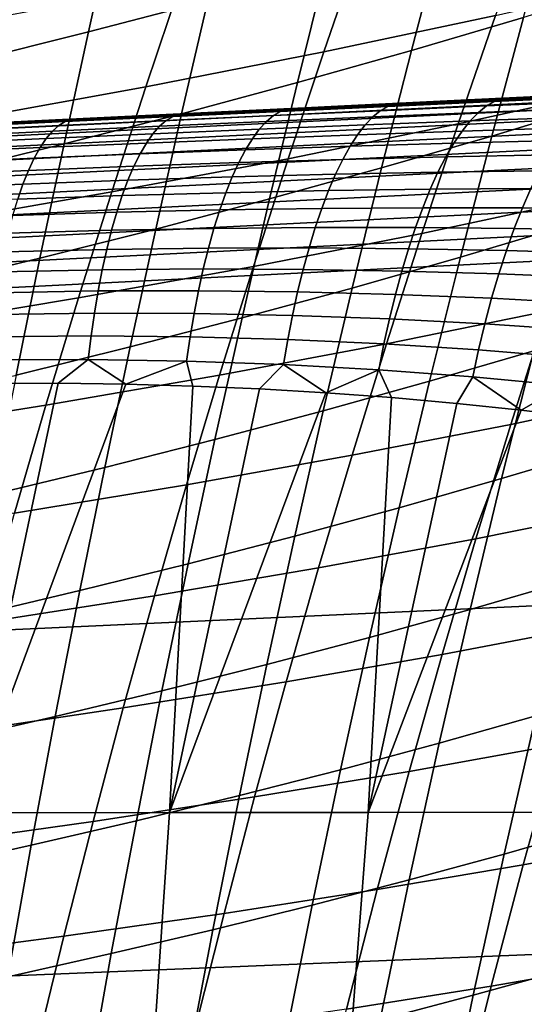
# Model space of a CAD drawing. Header units: metres. Extents: x -248 to 28, y -28 to 28.
# Tile 349 of 507: x -31.19 to -29.68, y 7.9 to 10.84. Entities that reach past the tile are written whole.
import ezdxf

# ---------------------------------------------------------------- set-up
doc = ezdxf.new("R2010")
doc.units = ezdxf.units.M
doc.layers.add('solid_10_061_053_XXX', color=7, linetype='CONTINUOUS')

msp = doc.modelspace()

# ---------------------------------------------------------------- linework, layer by layer
at = {"layer": 'solid_10_061_053_XXX'}
for points in [[(-30.626007, 10.892941, 108.289886), (-30.547243, 11.222738, 108.103088), (-30.909618, 11.127198, 107.929024), (-30.982637, 10.800114, 108.11348)], [(-29.652916, 11.170071, 51.716244), (-29.766956, 10.848981, 51.38839), (-30.279821, 10.740339, 52.476646), (-30.170851, 11.056383, 52.799171)], [(-29.683578, 10.842831, 109.053741), (-29.587698, 11.18893, 108.866554), (-29.928406, 11.0873, 108.666534), (-30.018278, 10.744375, 108.85141)], [(-31.158894, 11.147882, 55.248455), (-31.260981, 10.84355, 54.926559), (-31.83222, 10.744215, 55.969929), (-31.734339, 11.044212, 56.286224)], [(-30.982637, 10.800114, 108.11348), (-30.909618, 11.127198, 107.929024), (-31.276939, 11.034609, 107.763), (-31.344334, 10.710121, 107.945145)], [(-30.018278, 10.744375, 108.85141), (-29.928406, 11.0873, 108.666534), (-30.274557, 10.988653, 108.474274), (-30.358547, 10.648778, 108.65686)], [(-30.170851, 11.056383, 52.799171), (-30.279821, 10.740339, 52.476646), (-30.811274, 10.636339, 53.552238), (-30.707031, 10.947575, 53.869457)], [(-30.358547, 10.648778, 108.65686), (-30.274557, 10.988653, 108.474274), (-30.626007, 10.892941, 108.289886), (-30.704237, 10.555994, 108.470215)], [(-29.273132, 10.962363, 50.288059), (-29.389637, 10.633344, 49.966213), (-29.878237, 10.525281, 51.07148), (-29.766956, 10.848981, 51.38839)], [(-30.707031, 10.947575, 53.869457), (-30.811274, 10.636339, 53.552238), (-31.360826, 10.53689, 54.614613), (-31.260981, 10.84355, 54.926559)], [(-29.455479, 10.587009, 109.44635), (-29.354631, 10.944186, 109.263748), (-29.683578, 10.842831, 109.053741), (-29.778412, 10.489064, 109.234131)], [(-30.704237, 10.555994, 108.470215), (-30.626007, 10.892941, 108.289886), (-30.982637, 10.800114, 108.11348), (-31.055227, 10.465975, 108.29158)], [(-29.766956, 10.848981, 51.38839), (-29.878237, 10.525281, 51.07148), (-30.386211, 10.421708, 52.164669), (-30.279821, 10.740339, 52.476646)], [(-25.013748, 10.825345, 162.941177), (-25.005957, 10.830213, 162.853729), (-25.978386, 10.783346, 163.12146), (-32.390041, 10.469682, 164.966141)], [(-32.390041, 10.469682, 164.966141), (-32.367714, 10.45688, 165.045456), (-24.991705, 10.813003, 163.01915), (-25.013748, 10.825345, 162.941177)], [(-29.778412, 10.489064, 109.234131), (-29.683578, 10.842831, 109.053741), (-30.018278, 10.744375, 108.85141), (-30.107224, 10.393889, 109.029617)], [(-32.367714, 10.45688, 165.045456), (-32.34549, 10.435017, 165.122803), (-24.969755, 10.791903, 163.09523), (-24.991705, 10.813003, 163.01915)], [(-32.34549, 10.435017, 165.122803), (-32.323647, 10.404365, 165.19722), (-24.948162, 10.7623, 163.168549), (-24.969755, 10.791903, 163.09523)], [(-31.055227, 10.465975, 108.29158), (-30.982637, 10.800114, 108.11348), (-31.344334, 10.710121, 107.945145), (-31.411402, 10.378673, 108.121056)], [(-32.390041, 10.469682, 164.966141), (-25.978386, 10.783346, 163.12146), (-32.352154, 10.476161, 164.86937)], [(-31.668543, 10.509192, 161.354492), (-32.124268, 10.487227, 161.47319), (-32.352154, 10.476161, 164.86937), (-25.978386, 10.783346, 163.12146)], [(-32.323647, 10.404365, 165.19722), (-32.302448, 10.365302, 165.267792), (-24.927181, 10.724545, 163.23819), (-24.948162, 10.7623, 163.168549)], [(-31.391169, 10.522559, 161.280121), (-31.668543, 10.509192, 161.354492), (-25.978386, 10.783346, 163.12146)], [(-31.10955, 10.536132, 161.203186), (-31.391169, 10.522559, 161.280121), (-25.978386, 10.783346, 163.12146)], [(-30.823685, 10.54991, 161.123672), (-31.10955, 10.536132, 161.203186), (-25.978386, 10.783346, 163.12146)], [(-30.533573, 10.563891, 161.041626), (-30.823685, 10.54991, 161.123672), (-25.978386, 10.783346, 163.12146)], [(-30.238285, 10.578123, 160.956772), (-30.533573, 10.563891, 161.041626), (-25.978386, 10.783346, 163.12146)], [(-29.93215, 10.592877, 160.867828), (-30.238285, 10.578123, 160.956772), (-25.978386, 10.783346, 163.12146)], [(-29.620775, 10.607884, 160.776077), (-29.93215, 10.592877, 160.867828), (-25.978386, 10.783346, 163.12146)], [(-30.279821, 10.740339, 52.476646), (-30.386211, 10.421708, 52.164669), (-30.913097, 10.322534, 53.245182), (-30.811274, 10.636339, 53.552238)], [(-30.107224, 10.393889, 109.029617), (-30.018278, 10.744375, 108.85141), (-30.358547, 10.648778, 108.65686), (-30.441727, 10.301446, 108.832901)], [(-32.302448, 10.365302, 165.267792), (-32.282166, 10.318312, 165.333633), (-24.907064, 10.67909, 163.303345), (-24.927181, 10.724545, 163.23819)], [(-32.282166, 10.318312, 165.333633), (-32.263039, 10.263975, 165.393936), (-24.888052, 10.626477, 163.363235), (-24.907064, 10.67909, 163.303345)], [(-30.441727, 10.301446, 108.832901), (-30.358547, 10.648778, 108.65686), (-30.704237, 10.555994, 108.470215), (-30.781773, 10.211691, 108.644112)], [(-32.263039, 10.263975, 165.393936), (-32.245316, 10.202965, 165.447968), (-24.870371, 10.567336, 163.417145), (-24.888052, 10.626477, 163.363235)], [(-30.811274, 10.636339, 53.552238), (-30.913097, 10.322534, 53.245182), (-31.458406, 10.227672, 54.312447), (-31.360826, 10.53689, 54.614613)], [(-29.389637, 10.633344, 49.966213), (-29.503153, 10.301495, 49.655514), (-29.986727, 10.198767, 50.76532), (-29.878237, 10.525281, 51.07148)], [(-29.746271, 10.60056, 160.757431), (-29.426809, 10.615746, 160.65593), (-29.451887, 10.607283, 160.574631), (-29.769682, 10.592677, 160.679291)], [(-29.746271, 10.60056, 160.757431), (-29.620775, 10.607884, 160.776077), (-29.426809, 10.615746, 160.65593)], [(-30.388063, 10.569899, 160.951645), (-30.06673, 10.585273, 160.855911), (-30.088734, 10.577867, 160.780518), (-30.408909, 10.562862, 160.878525)], [(-30.388063, 10.569899, 160.951645), (-30.238285, 10.578123, 160.956772), (-30.06673, 10.585273, 160.855911)], [(-30.06673, 10.585273, 160.855911), (-30.238285, 10.578123, 160.956772), (-29.93215, 10.592877, 160.867828)], [(-30.088734, 10.577867, 160.780518), (-29.769682, 10.592677, 160.679291), (-29.793798, 10.578985, 160.602173), (-30.111258, 10.564856, 160.706039)], [(-30.06673, 10.585273, 160.855911), (-29.746271, 10.60056, 160.757431), (-29.769682, 10.592677, 160.679291), (-30.088734, 10.577867, 160.780518)], [(-30.06673, 10.585273, 160.855911), (-29.93215, 10.592877, 160.867828), (-29.746271, 10.60056, 160.757431)], [(-29.746271, 10.60056, 160.757431), (-29.93215, 10.592877, 160.867828), (-29.620775, 10.607884, 160.776077)], [(-29.554958, 10.221843, 109.62207), (-29.455479, 10.587009, 109.44635), (-29.778412, 10.489064, 109.234131), (-29.872013, 10.127418, 109.407768)], [(-29.793798, 10.578985, 160.602173), (-29.477861, 10.592773, 160.494476), (-29.50419, 10.572315, 160.415741), (-29.818148, 10.559572, 160.526367)], [(-29.769682, 10.592677, 160.679291), (-29.451887, 10.607283, 160.574631), (-29.477861, 10.592773, 160.494476), (-29.793798, 10.578985, 160.602173)], [(-32.245316, 10.202965, 165.447968), (-32.229206, 10.136033, 165.495026), (-24.854233, 10.502371, 163.464432), (-24.870371, 10.567336, 163.417145)], [(-30.781773, 10.211691, 108.644112), (-30.704237, 10.555994, 108.470215), (-31.055227, 10.465975, 108.29158), (-31.127235, 10.124578, 108.463356)], [(-31.032927, 10.538916, 161.135818), (-31.10955, 10.536132, 161.203186), (-30.823685, 10.54991, 161.123672)], [(-31.032927, 10.538916, 161.135818), (-30.710163, 10.554443, 161.044861), (-30.730083, 10.547671, 160.973572), (-31.052147, 10.532301, 161.065826)], [(-31.032927, 10.538916, 161.135818), (-30.823685, 10.54991, 161.123672), (-30.710163, 10.554443, 161.044861)], [(-30.710163, 10.554443, 161.044861), (-30.823685, 10.54991, 161.123672), (-30.533573, 10.563891, 161.041626)], [(-30.75016, 10.535608, 160.903015), (-30.430092, 10.550395, 160.806244), (-30.451269, 10.532574, 160.735092), (-30.770113, 10.518323, 160.833527)], [(-30.730083, 10.547671, 160.973572), (-30.408909, 10.562862, 160.878525), (-30.430092, 10.550395, 160.806244), (-30.75016, 10.535608, 160.903015)], [(-30.710163, 10.554443, 161.044861), (-30.388063, 10.569899, 160.951645), (-30.408909, 10.562862, 160.878525), (-30.730083, 10.547671, 160.973572)], [(-30.710163, 10.554443, 161.044861), (-30.533573, 10.563891, 161.041626), (-30.388063, 10.569899, 160.951645)], [(-30.388063, 10.569899, 160.951645), (-30.533573, 10.563891, 161.041626), (-30.238285, 10.578123, 160.956772)], [(-30.430092, 10.550395, 160.806244), (-30.111258, 10.564856, 160.706039), (-30.133896, 10.546323, 160.632767), (-30.451269, 10.532574, 160.735092)], [(-30.408909, 10.562862, 160.878525), (-30.088734, 10.577867, 160.780518), (-30.111258, 10.564856, 160.706039), (-30.430092, 10.550395, 160.806244)], [(-30.133896, 10.546323, 160.632767), (-29.818148, 10.559572, 160.526367), (-29.842604, 10.534538, 160.452271), (-30.156528, 10.522364, 160.561096)], [(-30.111258, 10.564856, 160.706039), (-29.793798, 10.578985, 160.602173), (-29.818148, 10.559572, 160.526367), (-30.133896, 10.546323, 160.632767)], [(-29.818148, 10.559572, 160.526367), (-29.50419, 10.572315, 160.415741), (-29.530739, 10.546011, 160.338837), (-29.842604, 10.534538, 160.452271)], [(-31.393513, 10.505056, 161.086899), (-31.071337, 10.520497, 160.996521), (-31.090286, 10.503572, 160.928207), (-31.411659, 10.488307, 161.019272)], [(-31.375, 10.516747, 161.155487), (-31.052147, 10.532301, 161.065826), (-31.071337, 10.520497, 160.996521), (-31.393513, 10.505056, 161.086899)], [(-31.356274, 10.523316, 161.224701), (-31.391169, 10.522559, 161.280121), (-31.10955, 10.536132, 161.203186)], [(-31.356274, 10.523316, 161.224701), (-31.032927, 10.538916, 161.135818), (-31.052147, 10.532301, 161.065826), (-31.375, 10.516747, 161.155487)], [(-31.356274, 10.523316, 161.224701), (-31.10955, 10.536132, 161.203186), (-31.032927, 10.538916, 161.135818)], [(-31.071337, 10.520497, 160.996521), (-30.75016, 10.535608, 160.903015), (-30.770113, 10.518323, 160.833527), (-31.090286, 10.503572, 160.928207)], [(-31.052147, 10.532301, 161.065826), (-30.730083, 10.547671, 160.973572), (-30.75016, 10.535608, 160.903015), (-31.071337, 10.520497, 160.996521)], [(-30.770113, 10.518323, 160.833527), (-30.451269, 10.532574, 160.735092), (-30.472332, 10.509487, 160.665436), (-30.789841, 10.495906, 160.765442)], [(-30.472332, 10.509487, 160.665436), (-30.156528, 10.522364, 160.561096), (-30.179043, 10.493099, 160.491379), (-30.493172, 10.481256, 160.597641)], [(-29.878237, 10.525281, 51.07148), (-29.986727, 10.198767, 50.76532), (-30.48999, 10.100276, 51.863052), (-30.386211, 10.421708, 52.164669)], [(-30.451269, 10.532574, 160.735092), (-30.133896, 10.546323, 160.632767), (-30.156528, 10.522364, 160.561096), (-30.472332, 10.509487, 160.665436)], [(-30.156528, 10.522364, 160.561096), (-29.842604, 10.534538, 160.452271), (-29.867043, 10.50401, 160.380264), (-30.179043, 10.493099, 160.491379)], [(-29.842604, 10.534538, 160.452271), (-29.530739, 10.546011, 160.338837), (-29.557369, 10.513996, 160.264175), (-29.867043, 10.50401, 160.380264)], [(-32.229206, 10.136033, 165.495026), (-32.214912, 10.064009, 165.534561), (-24.839828, 10.432359, 163.504517), (-24.854233, 10.502371, 163.464432)], [(-31.411659, 10.488307, 161.019272), (-31.090286, 10.503572, 160.928207), (-31.108894, 10.48161, 160.861237), (-31.429346, 10.466584, 160.952942)], [(-31.108894, 10.48161, 160.861237), (-30.789841, 10.495906, 160.765442), (-30.80924, 10.468472, 160.699142), (-31.127066, 10.454727, 160.795975)], [(-31.090286, 10.503572, 160.928207), (-30.770113, 10.518323, 160.833527), (-30.789841, 10.495906, 160.765442), (-31.108894, 10.48161, 160.861237)], [(-30.789841, 10.495906, 160.765442), (-30.472332, 10.509487, 160.665436), (-30.493172, 10.481256, 160.597641), (-30.80924, 10.468472, 160.699142)], [(-30.493172, 10.481256, 160.597641), (-30.179043, 10.493099, 160.491379), (-30.201323, 10.458681, 160.423981), (-30.513683, 10.448026, 160.532028)], [(-30.179043, 10.493099, 160.491379), (-29.867043, 10.50401, 160.380264), (-29.891338, 10.468146, 160.310699), (-30.201323, 10.458681, 160.423981)], [(-29.867043, 10.50401, 160.380264), (-29.557369, 10.513996, 160.264175), (-29.583948, 10.476437, 160.192108), (-29.891338, 10.468146, 160.310699)], [(-31.127235, 10.124578, 108.463356), (-31.055227, 10.465975, 108.29158), (-31.411402, 10.378673, 108.121056), (-31.477999, 10.040061, 108.290741)], [(-31.429346, 10.466584, 160.952942), (-31.108894, 10.48161, 160.861237), (-31.127066, 10.454727, 160.795975), (-31.446486, 10.440001, 160.888245)], [(-31.127066, 10.454727, 160.795975), (-30.80924, 10.468472, 160.699142), (-30.828213, 10.43616, 160.634933), (-31.144711, 10.423059, 160.732742)], [(-30.80924, 10.468472, 160.699142), (-30.493172, 10.481256, 160.597641), (-30.513683, 10.448026, 160.532028), (-30.828213, 10.43616, 160.634933)], [(-30.201323, 10.458681, 160.423981), (-29.891338, 10.468146, 160.310699), (-29.915363, 10.427131, 160.243942), (-30.223251, 10.419287, 160.359253)], [(-29.872013, 10.127418, 109.407768), (-29.778412, 10.489064, 109.234131), (-30.107224, 10.393889, 109.029617), (-30.195065, 10.035632, 109.20118)], [(-29.891338, 10.468146, 160.310699), (-29.583948, 10.476437, 160.192108), (-29.610334, 10.433524, 160.123032), (-29.915363, 10.427131, 160.243942)], [(-32.214912, 10.064009, 165.534561), (-32.141762, 9.99076, 165.549393), (-25.683695, 10.315113, 163.773163), (-24.839828, 10.432359, 163.504517)], [(-31.446486, 10.440001, 160.888245), (-31.127066, 10.454727, 160.795975), (-31.144711, 10.423059, 160.732742), (-31.462986, 10.408692, 160.825546)], [(-31.144711, 10.423059, 160.732742), (-30.828213, 10.43616, 160.634933), (-30.846663, 10.399138, 160.573166), (-31.161734, 10.38677, 160.671875)], [(-30.828213, 10.43616, 160.634933), (-30.513683, 10.448026, 160.532028), (-30.53376, 10.409966, 160.468964), (-30.846663, 10.399138, 160.573166)], [(-30.513683, 10.448026, 160.532028), (-30.201323, 10.458681, 160.423981), (-30.223251, 10.419287, 160.359253), (-30.53376, 10.409966, 160.468964)], [(-29.915363, 10.427131, 160.243942), (-29.610334, 10.433524, 160.123032), (-29.636395, 10.38548, 160.057281), (-29.938997, 10.381174, 160.180344)], [(-31.462986, 10.408692, 160.825546), (-31.144711, 10.423059, 160.732742), (-31.161734, 10.38677, 160.671875), (-31.478764, 10.37282, 160.765137)], [(-30.386211, 10.421708, 52.164669), (-30.48999, 10.100276, 51.863052), (-31.012478, 10.005935, 52.948105), (-30.913097, 10.322534, 53.245182)], [(-30.846663, 10.399138, 160.573166), (-30.53376, 10.409966, 160.468964), (-30.553299, 10.367272, 160.408768), (-30.864492, 10.357596, 160.514145)], [(-30.53376, 10.409966, 160.468964), (-30.223251, 10.419287, 160.359253), (-30.244719, 10.375117, 160.297501), (-30.553299, 10.367272, 160.408768)], [(-30.223251, 10.419287, 160.359253), (-29.915363, 10.427131, 160.243942), (-29.938997, 10.381174, 160.180344), (-30.244719, 10.375117, 160.297501)], [(-31.478764, 10.37282, 160.765137), (-31.161734, 10.38677, 160.671875), (-31.178051, 10.346046, 160.613678), (-31.49374, 10.332569, 160.707352)], [(-31.161734, 10.38677, 160.671875), (-30.846663, 10.399138, 160.573166), (-30.864492, 10.357596, 160.514145), (-31.178051, 10.346046, 160.613678)], [(-30.553299, 10.367272, 160.408768), (-30.244719, 10.375117, 160.297501), (-30.265612, 10.326401, 160.239075), (-30.572201, 10.320164, 160.351746)], [(-30.195065, 10.035632, 109.20118), (-30.107224, 10.393889, 109.029617), (-30.441727, 10.301446, 108.832901), (-30.52393, 9.946448, 109.002411)], [(-30.244719, 10.375117, 160.297501), (-29.938997, 10.381174, 160.180344), (-29.962118, 10.330512, 160.120224), (-30.265612, 10.326401, 160.239075)], [(-29.938997, 10.381174, 160.180344), (-29.636395, 10.38548, 160.057281), (-29.661995, 10.332551, 159.995209), (-29.962118, 10.330512, 160.120224)], [(-31.49374, 10.332569, 160.707352), (-31.178051, 10.346046, 160.613678), (-31.193577, 10.301097, 160.558441), (-31.507833, 10.288145, 160.652466)], [(-31.178051, 10.346046, 160.613678), (-30.864492, 10.357596, 160.514145), (-30.881611, 10.311749, 160.458191), (-31.193577, 10.301097, 160.558441)], [(-30.864492, 10.357596, 160.514145), (-30.553299, 10.367272, 160.408768), (-30.572201, 10.320164, 160.351746), (-30.881611, 10.311749, 160.458191)], [(-25.683695, 10.315113, 163.773163), (-32.141762, 9.99076, 165.549393), (-32.115856, 8.974751, 165.914154), (-24.731976, 9.312449, 163.919327)], [(-30.913097, 10.322534, 53.245182), (-31.012478, 10.005935, 52.948105), (-31.553692, 9.915663, 54.019894), (-31.458406, 10.227672, 54.312447)], [(-30.881611, 10.311749, 160.458191), (-30.572201, 10.320164, 160.351746), (-30.590364, 10.268884, 160.298172), (-30.897932, 10.261829, 160.405579)], [(-30.572201, 10.320164, 160.351746), (-30.265612, 10.326401, 160.239075), (-30.285824, 10.273387, 160.184265), (-30.590364, 10.268884, 160.298172)], [(-30.265612, 10.326401, 160.239075), (-29.962118, 10.330512, 160.120224), (-29.984606, 10.275406, 160.063904), (-30.285824, 10.273387, 160.184265)], [(-29.962118, 10.330512, 160.120224), (-29.661995, 10.332551, 159.995209), (-29.687002, 10.275008, 159.937134), (-29.984606, 10.275406, 160.063904)], [(-29.661995, 10.332551, 159.995209), (-29.365515, 10.332566, 159.864044), (-29.393307, 10.272259, 159.804016), (-29.687002, 10.275008, 159.937134)], [(-31.193577, 10.301097, 160.558441), (-30.881611, 10.311749, 160.458191), (-30.897932, 10.261829, 160.405579), (-31.208231, 10.252152, 160.506454)], [(-30.52393, 9.946448, 109.002411), (-30.441727, 10.301446, 108.832901), (-30.781773, 10.211691, 108.644112), (-30.858452, 9.859824, 108.811584)], [(-29.503153, 10.301495, 49.655514), (-29.613655, 9.966624, 49.355747), (-30.0924, 9.869237, 50.469707), (-29.986727, 10.198767, 50.76532)], [(-31.208231, 10.252152, 160.506454), (-30.897932, 10.261829, 160.405579), (-30.913368, 10.208096, 160.356583), (-31.221939, 10.199465, 160.458008)], [(-30.897932, 10.261829, 160.405579), (-30.590364, 10.268884, 160.298172), (-30.607698, 10.213696, 160.248352), (-30.913368, 10.208096, 160.356583)], [(-30.590364, 10.268884, 160.298172), (-30.285824, 10.273387, 160.184265), (-30.305252, 10.216349, 160.133347), (-30.607698, 10.213696, 160.248352)], [(-30.285824, 10.273387, 160.184265), (-29.984606, 10.275406, 160.063904), (-30.006344, 10.216139, 160.011642), (-30.305252, 10.216349, 160.133347)], [(-29.984606, 10.275406, 160.063904), (-29.687002, 10.275008, 159.937134), (-29.71129, 10.213148, 159.883331), (-30.006344, 10.216139, 160.011642)], [(-29.687002, 10.275008, 159.937134), (-29.393307, 10.272259, 159.804016), (-29.420397, 10.207459, 159.748505), (-29.71129, 10.213148, 159.883331)], [(-31.221939, 10.199465, 160.458008), (-30.913368, 10.208096, 160.356583), (-30.927843, 10.150824, 160.311462), (-31.234632, 10.143305, 160.413315)], [(-30.858452, 9.859824, 108.811584), (-30.781773, 10.211691, 108.644112), (-31.127235, 10.124578, 108.463356), (-31.198511, 9.775718, 108.628807)], [(-30.913368, 10.208096, 160.356583), (-30.607698, 10.213696, 160.248352), (-30.624117, 10.154882, 160.20253), (-30.927843, 10.150824, 160.311462)], [(-30.607698, 10.213696, 160.248352), (-30.305252, 10.216349, 160.133347), (-30.323795, 10.155579, 160.086578), (-30.624117, 10.154882, 160.20253)], [(-29.986727, 10.198767, 50.76532), (-30.0924, 9.869237, 50.469707), (-30.591133, 9.775829, 51.571609), (-30.48999, 10.100276, 51.863052)], [(-30.305252, 10.216349, 160.133347), (-30.006344, 10.216139, 160.011642), (-30.027224, 10.153014, 159.963745), (-30.323795, 10.155579, 160.086578)], [(-30.006344, 10.216139, 160.011642), (-29.71129, 10.213148, 159.883331), (-29.734734, 10.147289, 159.834106), (-30.027224, 10.153014, 159.963745)], [(-29.652878, 9.848474, 109.790955), (-29.554958, 10.221843, 109.62207), (-29.872013, 10.127418, 109.407768), (-29.964193, 9.757681, 109.574684)], [(-29.71129, 10.213148, 159.883331), (-29.420397, 10.207459, 159.748505), (-29.446648, 10.138503, 159.697815), (-29.734734, 10.147289, 159.834106)], [(-31.234632, 10.143305, 160.413315), (-30.927843, 10.150824, 160.311462), (-30.941282, 10.090308, 160.270432), (-31.246243, 10.083961, 160.37262)], [(-30.927843, 10.150824, 160.311462), (-30.624117, 10.154882, 160.20253), (-30.63953, 10.092746, 160.160919), (-30.941282, 10.090308, 160.270432)], [(-30.624117, 10.154882, 160.20253), (-30.323795, 10.155579, 160.086578), (-30.34136, 10.09139, 160.04422), (-30.63953, 10.092746, 160.160919)], [(-30.323795, 10.155579, 160.086578), (-30.027224, 10.153014, 159.963745), (-30.047136, 10.086358, 159.920425), (-30.34136, 10.09139, 160.04422)], [(-30.027224, 10.153014, 159.963745), (-29.734734, 10.147289, 159.834106), (-29.75721, 10.077768, 159.789703), (-30.047136, 10.086358, 159.920425)], [(-29.734734, 10.147289, 159.834106), (-29.446648, 10.138503, 159.697815), (-29.471924, 10.065742, 159.652191), (-29.75721, 10.077768, 159.789703)], [(-31.198511, 9.775718, 108.628807), (-31.127235, 10.124578, 108.463356), (-31.477999, 10.040061, 108.290741), (-31.543982, 9.694083, 108.454208)], [(-29.964193, 9.757681, 109.574684), (-29.872013, 10.127418, 109.407768), (-30.195065, 10.035632, 109.20118), (-30.281624, 9.669394, 109.366135)], [(-31.246243, 10.083961, 160.37262), (-30.941282, 10.090308, 160.270432), (-30.953617, 10.026859, 160.233719), (-31.256712, 10.021739, 160.336136)], [(-30.48999, 10.100276, 51.863052), (-30.591133, 9.775829, 51.571609), (-31.109386, 9.686319, 52.660835), (-31.012478, 10.005935, 52.948105)], [(-30.941282, 10.090308, 160.270432), (-30.63953, 10.092746, 160.160919), (-30.653864, 10.027606, 160.123779), (-30.953617, 10.026859, 160.233719)], [(-30.63953, 10.092746, 160.160919), (-30.34136, 10.09139, 160.04422), (-30.357857, 10.024112, 160.00647), (-30.653864, 10.027606, 160.123779)], [(-30.34136, 10.09139, 160.04422), (-30.047136, 10.086358, 159.920425), (-30.065979, 10.016512, 159.881943), (-30.357857, 10.024112, 160.00647)], [(-30.047136, 10.086358, 159.920425), (-29.75721, 10.077768, 159.789703), (-29.778606, 10.004945, 159.750351), (-30.065979, 10.016512, 159.881943)], [(-29.75721, 10.077768, 159.789703), (-29.471924, 10.065742, 159.652191), (-29.496096, 9.989551, 159.611893), (-29.778606, 10.004945, 159.750351)], [(-29.155252, 10.068107, 48.230446), (-29.267633, 9.724427, 47.937656), (-29.721117, 9.628543, 49.0667), (-29.613655, 9.966624, 49.355747)], [(-31.256712, 10.021739, 160.336136), (-30.953617, 10.026859, 160.233719), (-30.964781, 9.960804, 160.201492), (-31.265985, 9.956957, 160.304047)], [(-30.953617, 10.026859, 160.233719), (-30.653864, 10.027606, 160.123779), (-30.667044, 9.959798, 160.091263), (-30.964781, 9.960804, 160.201492)], [(-30.653864, 10.027606, 160.123779), (-30.357857, 10.024112, 160.00647), (-30.373198, 9.954089, 159.973526), (-30.667044, 9.959798, 160.091263)], [(-30.281624, 9.669394, 109.366135), (-30.195065, 10.035632, 109.20118), (-30.52393, 9.946448, 109.002411), (-30.604984, 9.583576, 109.165421)], [(-30.357857, 10.024112, 160.00647), (-30.065979, 10.016512, 159.881943), (-30.083656, 9.943834, 159.84845), (-30.373198, 9.954089, 159.973526)], [(-31.012478, 10.005935, 52.948105), (-31.109386, 9.686319, 52.660835), (-31.646654, 9.600633, 53.736797), (-31.553692, 9.915663, 54.019894)], [(-30.065979, 10.016512, 159.881943), (-29.778606, 10.004945, 159.750351), (-29.798813, 9.929192, 159.716248), (-30.083656, 9.943834, 159.84845)], [(-29.778606, 10.004945, 159.750351), (-29.496096, 9.989551, 159.611893), (-29.519037, 9.910321, 159.577103), (-29.798813, 9.929192, 159.716248)], [(-29.613655, 9.966624, 49.355747), (-29.721117, 9.628543, 49.0667), (-30.195229, 9.536489, 50.184441), (-30.0924, 9.869237, 50.469707)], [(-31.265985, 9.956957, 160.304047), (-30.964781, 9.960804, 160.201492), (-30.97472, 9.892481, 160.173935), (-31.274015, 9.88995, 160.27652)], [(-30.964781, 9.960804, 160.201492), (-30.667044, 9.959798, 160.091263), (-30.678997, 9.889669, 160.063553), (-30.97472, 9.892481, 160.173935)], [(-30.604984, 9.583576, 109.165421), (-30.52393, 9.946448, 109.002411), (-30.858452, 9.859824, 108.811584), (-30.934118, 9.500188, 108.972656)], [(-30.667044, 9.959798, 160.091263), (-30.373198, 9.954089, 159.973526), (-30.387304, 9.881684, 159.945557), (-30.678997, 9.889669, 160.063553)], [(-30.373198, 9.954089, 159.973526), (-30.083656, 9.943834, 159.84845), (-30.100077, 9.8687, 159.82016), (-30.387304, 9.881684, 159.945557)], [(-30.083656, 9.943834, 159.84845), (-29.798813, 9.929192, 159.716248), (-29.817722, 9.850898, 159.687561), (-30.100077, 9.8687, 159.82016)], [(-29.44973, 9.556142, 110.178757), (-29.347864, 9.941807, 110.014809), (-29.652878, 9.848474, 109.790955), (-29.749043, 9.466691, 109.953033)], [(-29.798813, 9.929192, 159.716248), (-29.519037, 9.910321, 159.577103), (-29.54063, 9.82846, 159.548004), (-29.817722, 9.850898, 159.687561)], [(-31.274015, 9.88995, 160.27652), (-30.97472, 9.892481, 160.173935), (-30.983379, 9.822242, 160.151184), (-31.28076, 9.82106, 160.253708)], [(-30.97472, 9.892481, 160.173935), (-30.678997, 9.889669, 160.063553), (-30.689667, 9.817581, 160.040787), (-30.983379, 9.822242, 160.151184)], [(-30.678997, 9.889669, 160.063553), (-30.387304, 9.881684, 159.945557), (-30.400105, 9.807266, 159.922714), (-30.689667, 9.817581, 160.040787)], [(-30.387304, 9.881684, 159.945557), (-30.100077, 9.8687, 159.82016), (-30.115152, 9.791494, 159.797195), (-30.400105, 9.807266, 159.922714)], [(-30.934118, 9.500188, 108.972656), (-30.858452, 9.859824, 108.811584), (-31.198511, 9.775718, 108.628807), (-31.2689, 9.419188, 108.787971)], [(-30.0924, 9.869237, 50.469707), (-30.195229, 9.536489, 50.184441), (-30.689613, 9.448154, 51.29015), (-30.591133, 9.775829, 51.571609)], [(-30.100077, 9.8687, 159.82016), (-29.817722, 9.850898, 159.687561), (-29.835239, 9.770466, 159.664459), (-30.115152, 9.791494, 159.797195)], [(-29.749043, 9.466691, 109.953033), (-29.652878, 9.848474, 109.790955), (-29.964193, 9.757681, 109.574684), (-30.05477, 9.379643, 109.734917)], [(-29.817722, 9.850898, 159.687561), (-29.54063, 9.82846, 159.548004), (-29.560766, 9.744389, 159.524765), (-29.835239, 9.770466, 159.664459)], [(-31.28076, 9.82106, 160.253708), (-30.983379, 9.822242, 160.151184), (-31.072617, 9.751218, 160.162674), (-31.275064, 9.750828, 160.232025)], [(-30.983379, 9.822242, 160.151184), (-30.87113, 9.74861, 160.089294), (-31.072617, 9.751218, 160.162674)], [(-30.983379, 9.822242, 160.151184), (-30.689667, 9.817581, 160.040787), (-30.87113, 9.74861, 160.089294)], [(-30.689667, 9.817581, 160.040787), (-30.670668, 9.743005, 160.011902), (-30.87113, 9.74861, 160.089294)], [(-30.689667, 9.817581, 160.040787), (-30.400105, 9.807266, 159.922714), (-30.47146, 9.734459, 159.930511), (-30.670668, 9.743005, 160.011902)], [(-30.400105, 9.807266, 159.922714), (-30.273636, 9.722993, 159.845154), (-30.47146, 9.734459, 159.930511)], [(-30.400105, 9.807266, 159.922714), (-30.115152, 9.791494, 159.797195), (-30.273636, 9.722993, 159.845154)], [(-30.115152, 9.791494, 159.797195), (-30.077341, 9.708643, 159.755829), (-30.273636, 9.722993, 159.845154)], [(-30.115152, 9.791494, 159.797195), (-29.835239, 9.770466, 159.664459), (-29.882788, 9.691466, 159.662613), (-30.077341, 9.708643, 159.755829)], [(-30.591133, 9.775829, 51.571609), (-30.689613, 9.448154, 51.29015), (-31.203796, 9.363463, 52.383198), (-31.109386, 9.686319, 52.660835)], [(-30.05477, 9.379643, 109.734917), (-29.964193, 9.757681, 109.574684), (-30.281624, 9.669394, 109.366135), (-30.366724, 9.294964, 109.524513)], [(-29.835239, 9.770466, 159.664459), (-29.690052, 9.671469, 159.565506), (-29.882788, 9.691466, 159.662613)], [(-29.835239, 9.770466, 159.664459), (-29.560766, 9.744389, 159.524765), (-29.690052, 9.671469, 159.565506)], [(-31.072617, 9.751218, 160.162674), (-30.87113, 9.74861, 160.089294), (-31.345716, 8.46965, 159.967377)], [(-31.275064, 9.750828, 160.232025), (-31.072617, 9.751218, 160.162674), (-31.345716, 8.46965, 159.967377)], [(-30.87113, 9.74861, 160.089294), (-30.670668, 9.743005, 160.011902), (-30.740841, 8.47012, 159.743652), (-31.345716, 8.46965, 159.967377)], [(-30.670668, 9.743005, 160.011902), (-30.47146, 9.734459, 159.930511), (-30.740841, 8.47012, 159.743652)], [(-30.47146, 9.734459, 159.930511), (-30.273636, 9.722993, 159.845154), (-30.740841, 8.47012, 159.743652)], [(-29.560766, 9.744389, 159.524765), (-29.499372, 9.648732, 159.464584), (-29.690052, 9.671469, 159.565506)], [(-30.273636, 9.722993, 159.845154), (-30.077341, 9.708643, 159.755829), (-30.147598, 8.470566, 159.488464), (-30.740841, 8.47012, 159.743652)], [(-30.077341, 9.708643, 159.755829), (-29.882788, 9.691466, 159.662613), (-30.147598, 8.470566, 159.488464)], [(-29.267633, 9.724427, 47.937656), (-29.37673, 9.377365, 47.655739), (-29.825508, 9.287061, 48.788162), (-29.721117, 9.628543, 49.0667)], [(-31.109386, 9.686319, 52.660835), (-31.203796, 9.363463, 52.383198), (-31.737268, 9.282349, 53.462994), (-31.646654, 9.600633, 53.736797)], [(-30.366724, 9.294964, 109.524513), (-30.281624, 9.669394, 109.366135), (-30.604984, 9.583576, 109.165421), (-30.684723, 9.21262, 109.321953)], [(-29.882788, 9.691466, 159.662613), (-29.690052, 9.671469, 159.565506), (-30.147598, 8.470566, 159.488464)], [(-29.690052, 9.671469, 159.565506), (-29.499372, 9.648732, 159.464584), (-29.567539, 8.471123, 159.201904), (-30.147598, 8.470566, 159.488464)], [(-29.721117, 9.628543, 49.0667), (-29.825508, 9.287061, 48.788162), (-30.295185, 9.200319, 49.909325), (-30.195229, 9.536489, 50.184441)], [(-30.684723, 9.21262, 109.321953), (-30.604984, 9.583576, 109.165421), (-30.934118, 9.500188, 108.972656), (-31.008608, 9.132573, 109.127357)], [(-29.54948, 9.161736, 110.335823), (-29.44973, 9.556142, 110.178757), (-29.749043, 9.466691, 109.953033), (-29.843254, 9.076283, 110.10836)], [(-30.195229, 9.536489, 50.184441), (-30.295185, 9.200319, 49.909325), (-30.7854, 9.117037, 51.018486), (-30.689613, 9.448154, 51.29015)], [(-31.008608, 9.132573, 109.127357), (-30.934118, 9.500188, 108.972656), (-31.2689, 9.419188, 108.787971), (-31.338251, 9.054786, 108.940849)], [(-29.843254, 9.076283, 110.10836), (-29.749043, 9.466691, 109.953033), (-30.05477, 9.379643, 109.734917), (-30.143553, 8.993093, 109.888489)], [(-30.689613, 9.448154, 51.29015), (-30.7854, 9.117037, 51.018486), (-31.295679, 9.037145, 52.115017), (-31.203796, 9.363463, 52.383198)], [(-30.143553, 8.993093, 109.888489), (-30.05477, 9.379643, 109.734917), (-30.366724, 9.294964, 109.524513), (-30.450188, 8.912132, 109.676338)], [(-29.37673, 9.377365, 47.655739), (-29.482515, 9.026744, 47.384476), (-29.926804, 8.941987, 48.519917), (-29.825508, 9.287061, 48.788162)], [(-24.731976, 9.312449, 163.919327), (-32.115856, 8.974751, 165.914154), (-32.038383, 7.948869, 166.224869), (-24.64677, 8.251899, 164.260803)], [(-30.450188, 8.912132, 109.676338), (-30.366724, 9.294964, 109.524513), (-30.684723, 9.21262, 109.321953), (-30.76298, 8.833371, 109.472031)], [(-29.825508, 9.287061, 48.788162), (-29.926804, 8.941987, 48.519917), (-30.392241, 8.860526, 49.644154), (-30.295185, 9.200319, 49.909325)], [(-30.76298, 8.833371, 109.472031), (-30.684723, 9.21262, 109.321953), (-31.008608, 9.132573, 109.127357), (-31.081764, 8.756774, 109.275696)], [(-30.295185, 9.200319, 49.909325), (-30.392241, 8.860526, 49.644154), (-30.878469, 8.782265, 50.756432), (-30.7854, 9.117037, 51.018486)], [(-29.646912, 8.758387, 110.486069), (-29.54948, 9.161736, 110.335823), (-29.843254, 9.076283, 110.10836), (-29.935318, 8.677045, 110.256958)], [(-31.081764, 8.756774, 109.275696), (-31.008608, 9.132573, 109.127357), (-31.338251, 9.054786, 108.940849), (-31.406412, 8.682303, 109.087456)], [(-30.7854, 9.117037, 51.018486), (-30.878469, 8.782265, 50.756432), (-31.38501, 8.707138, 51.856117), (-31.295679, 9.037145, 52.115017)], [(-29.935318, 8.677045, 110.256958), (-29.843254, 9.076283, 110.10836), (-30.143553, 8.993093, 109.888489), (-30.230354, 8.597824, 110.035439)], [(-29.482515, 9.026744, 47.384476), (-29.584959, 8.672388, 47.123638), (-30.024971, 8.593131, 48.261757), (-29.926804, 8.941987, 48.519917)], [(-30.230354, 8.597824, 110.035439), (-30.143553, 8.993093, 109.888489), (-30.450188, 8.912132, 109.676338), (-30.531836, 8.520694, 109.82164)], [(-29.926804, 8.941987, 48.519917), (-30.024971, 8.593131, 48.261757), (-30.48637, 8.516906, 49.388729), (-30.392241, 8.860526, 49.644154)], [(-30.531836, 8.520694, 109.82164), (-30.450188, 8.912132, 109.676338), (-30.76298, 8.833371, 109.472031), (-30.839579, 8.445626, 109.615685)], [(-30.392241, 8.860526, 49.644154), (-30.48637, 8.516906, 49.388729), (-30.968794, 8.443623, 50.503799), (-30.878469, 8.782265, 50.756432)], [(-30.839579, 8.445626, 109.615685), (-30.76298, 8.833371, 109.472031), (-31.081764, 8.756774, 109.275696), (-31.153419, 8.372586, 109.417702)], [(-29.465429, 8.42514, 110.867546), (-29.365318, 8.841881, 110.722633), (-29.646912, 8.758387, 110.486069), (-29.741739, 8.34601, 110.629456)], [(-30.878469, 8.782265, 50.756432), (-30.968794, 8.443623, 50.503799), (-31.471758, 8.373222, 51.606323), (-31.38501, 8.707138, 51.856117)], [(-29.741739, 8.34601, 110.629456), (-29.646912, 8.758387, 110.486069), (-29.935318, 8.677045, 110.256958), (-30.024963, 8.268888, 110.398811)], [(-31.153419, 8.372586, 109.417702), (-31.081764, 8.756774, 109.275696), (-31.406412, 8.682303, 109.087456), (-31.473228, 8.301541, 109.227821)], [(-29.166666, 8.754773, 45.975155), (-29.27002, 8.390797, 45.722252), (-29.684036, 8.314119, 46.873001), (-29.584959, 8.672388, 47.123638)], [(-30.024963, 8.268888, 110.398811), (-29.935318, 8.677045, 110.256958), (-30.230354, 8.597824, 110.035439), (-30.314919, 8.193744, 110.175743)], [(-29.584959, 8.672388, 47.123638), (-29.684036, 8.314119, 46.873001), (-30.119987, 8.240303, 48.013462), (-30.024971, 8.593131, 48.261757)], [(-30.314919, 8.193744, 110.175743), (-30.230354, 8.597824, 110.035439), (-30.531836, 8.520694, 109.82164), (-30.61142, 8.120551, 109.960388)], [(-30.024971, 8.593131, 48.261757), (-30.119987, 8.240303, 48.013462), (-30.577543, 8.169257, 49.142849), (-30.48637, 8.516906, 49.388729)], [(-30.48637, 8.516906, 49.388729), (-30.577543, 8.169257, 49.142849), (-31.056343, 8.100899, 50.260403), (-30.968794, 8.443623, 50.503799)], [(-30.61142, 8.120551, 109.960388), (-30.531836, 8.520694, 109.82164), (-30.839579, 8.445626, 109.615685), (-30.914284, 8.049282, 109.752876)], [(-30.827482, 7.179525, 159.521393), (-31.421349, 7.178418, 159.744644), (-31.345716, 8.46965, 159.967377), (-30.740841, 8.47012, 159.743652)], [(-30.246008, 7.180959, 159.266037), (-30.827482, 7.179525, 159.521393), (-30.740841, 8.47012, 159.743652), (-30.147598, 8.470566, 159.488464)], [(-29.678606, 7.182793, 158.978897), (-30.246008, 7.180959, 159.266037), (-30.147598, 8.470566, 159.488464), (-29.567539, 8.471123, 159.201904)], [(-30.968794, 8.443623, 50.503799), (-31.056343, 8.100899, 50.260403), (-31.555899, 8.035172, 51.365459), (-31.471758, 8.373222, 51.606323)], [(-30.914284, 8.049282, 109.752876), (-30.839579, 8.445626, 109.615685), (-31.153419, 8.372586, 109.417702), (-31.223349, 7.979906, 109.553329)], [(-29.562387, 7.999319, 111.005432), (-29.465429, 8.42514, 110.867546), (-29.741739, 8.34601, 110.629456), (-29.833612, 7.924651, 110.765915)], [(-29.27002, 8.390797, 45.722252), (-29.369738, 8.022809, 45.47966), (-29.779709, 7.951764, 46.632355), (-29.684036, 8.314119, 46.873001)], [(-31.223349, 7.979906, 109.553329), (-31.153419, 8.372586, 109.417702), (-31.473228, 8.301541, 109.227821), (-31.538485, 7.912391, 109.361885)], [(-29.833612, 7.924651, 110.765915), (-29.741739, 8.34601, 110.629456), (-30.024963, 8.268888, 110.398811), (-30.111849, 7.851844, 110.533836)], [(-29.684036, 8.314119, 46.873001), (-29.779709, 7.951764, 46.632355), (-30.211815, 7.883315, 47.774841), (-30.119987, 8.240303, 48.013462)], [(-30.111849, 7.851844, 110.533836), (-30.024963, 8.268888, 110.398811), (-30.314919, 8.193744, 110.175743), (-30.396914, 7.780874, 110.309319)], [(-24.64677, 8.251899, 164.260803), (-32.038383, 7.948869, 166.224869), (-31.970299, 6.911871, 166.497681), (-24.571873, 7.178341, 164.560776)], [(-30.119987, 8.240303, 48.013462), (-30.211815, 7.883315, 47.774841), (-30.665728, 7.817379, 48.906334), (-30.577543, 8.169257, 49.142849)], [(-30.396914, 7.780874, 110.309319), (-30.314919, 8.193744, 110.175743), (-30.61142, 8.120551, 109.960388), (-30.68862, 7.711715, 110.092499)], [(-30.577543, 8.169257, 49.142849), (-30.665728, 7.817379, 48.906334), (-31.141083, 7.753879, 50.026062), (-31.056343, 8.100899, 50.260403)], [(-30.68862, 7.711715, 110.092499), (-30.61142, 8.120551, 109.960388), (-30.914284, 8.049282, 109.752876), (-30.98679, 7.644341, 109.883507)], [(-31.056343, 8.100899, 50.260403), (-31.141083, 7.753879, 50.026062), (-31.637396, 7.692768, 51.133362), (-31.555899, 8.035172, 51.365459)], [(-30.98679, 7.644341, 109.883507), (-30.914284, 8.049282, 109.752876), (-31.223349, 7.979906, 109.553329), (-31.29126, 7.578724, 109.682487)], [(-29.369738, 8.022809, 45.47966), (-29.465712, 7.650661, 45.247284), (-29.87187, 7.585154, 46.401608), (-29.779709, 7.951764, 46.632355)], [(-29.655823, 7.564479, 111.136208), (-29.562387, 7.999319, 111.005432), (-29.833612, 7.924651, 110.765915), (-29.922176, 7.494356, 110.89537)], [(-29.779709, 7.951764, 46.632355), (-29.87187, 7.585154, 46.401608), (-30.300344, 7.521987, 47.545815), (-30.211815, 7.883315, 47.774841)], [(-29.922176, 7.494356, 110.89537), (-29.833612, 7.924651, 110.765915), (-30.111849, 7.851844, 110.533836), (-30.195633, 7.425951, 110.661949)]]:
    msp.add_3dface(points, dxfattribs=at)

doc.saveas('drawing.dxf')
